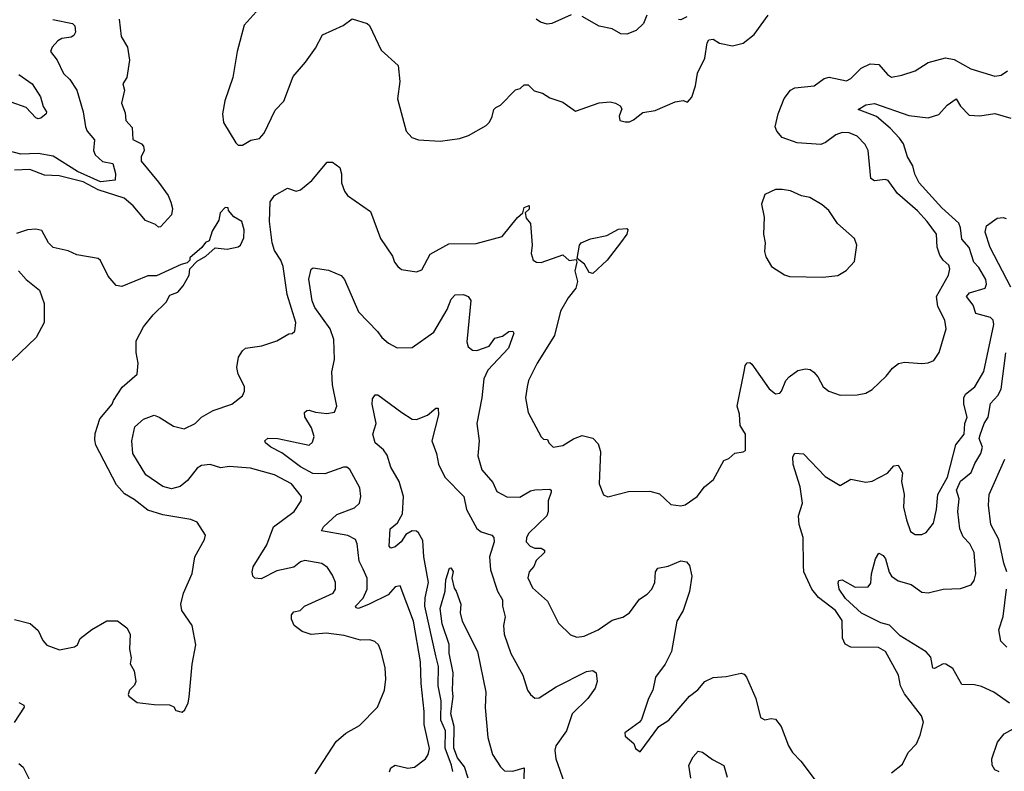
# Model space of a CAD drawing. Extents: x 1690054 to 1842981, y 782881 to 914114.
# Tile 342 of 656: x 1737269 to 1741849, y 896787 to 900283. Entities that reach past the tile are written whole.
import ezdxf

# ---------------------------------------------------------------- set-up
doc = ezdxf.new("R2010")
doc.units = 0

msp = doc.modelspace()

# ---------------------------------------------------------------- linework, layer by layer
at = {"layer": '0CON10XD'}
for points in [[(1738382.5, 900335), (1738313, 900257), (1738281.2, 900135), (1738260, 900015), (1738223.6, 899906.4), (1738213.3, 899845), (1738216.7, 899805), (1738275, 899710), (1738285, 899700), (1738305, 899700)], [(1737423.4, 900283.4), (1737515, 900265.6), (1737525.8, 900255), (1737528.6, 900225), (1737520.6, 900209.4), (1737508, 900202), (1737465, 900196.1), (1737446.7, 900185), (1737420, 900155), (1737412.9, 900135), (1737443.1, 900095), (1737472.9, 900032.9), (1737501.9, 900005), (1737534.4, 899955), (1737564.6, 899855), (1737574.7, 899784.7), (1737583.8, 899765), (1737617.9, 899725), (1737612.9, 899675), (1737620.8, 899655), (1737655, 899622.9), (1737702.5, 899615), (1737715, 899567.5), (1737713.4, 899536.6), (1737645, 899529.6), (1737537.6, 899577.6), (1737425, 899648.3), (1737355, 899661), (1737275, 899657.4), (1737215, 899672.9)], [(1737731.4, 900285), (1737740.8, 900205), (1737770.5, 900155), (1737780, 900095), (1737767.5, 900015), (1737749.2, 899985), (1737756.7, 899955), (1737743.1, 899895), (1737760.3, 899849.7), (1737762.9, 899815), (1737791.7, 899781.7), (1737795.4, 899725.4), (1737836.4, 899706.4), (1737845.5, 899695), (1737847.9, 899675), (1737834.6, 899645), (1737833.8, 899625), (1737915, 899528.1), (1737960, 899465), (1737972.9, 899435), (1737980, 899405), (1737975.2, 899374.8), (1737925, 899320), (1737915, 899317.5), (1737900.5, 899330.5), (1737855, 899349.6), (1737797.4, 899417.4), (1737755, 899452.3), (1737635, 899491.5), (1737565, 899529.2), (1737452.5, 899557.5), (1737385, 899560.8), (1737316.5, 899586.5), (1737245, 899583.3)], [(1738305, 899700), (1738345, 899722.5), (1738385, 899730), (1738406.2, 899755), (1738457.7, 899862.3), (1738497.5, 899905), (1738540.8, 900019.2), (1738598.8, 900085), (1738645, 900150), (1738677, 900213), (1738773.6, 900256.4), (1738815, 900287.5), (1738886.2, 900266.2), (1738896.4, 900256.4), (1738950.8, 900140.8), (1739029.5, 900069.5), (1739037.5, 899995), (1739026.7, 899915), (1739066.7, 899765), (1739094, 899735), (1739124.7, 899724.7), (1739225, 899718.5), (1739315, 899730.6), (1739356.7, 899745), (1739438.7, 899791.3), (1739453.8, 899806.2), (1739467, 899833), (1739474.5, 899865), (1739484, 899875), (1739506.2, 899885), (1739575, 899956.7), (1739597.5, 899962.5), (1739615, 899980), (1739635, 899980), (1739661.7, 899951.7), (1739701.7, 899941.7), (1739735, 899920), (1739795, 899900), (1739855, 899857.5), (1739963.9, 899896.1), (1740015, 899901.2), (1740040, 899895), (1740063, 899883), (1740069.3, 899869.3), (1740057.5, 899835), (1740060, 899815), (1740085, 899807.5), (1740105, 899807.5), (1740125, 899816.7), (1740168.3, 899851.7), (1740225, 899861.2), (1740318.3, 899901.7), (1740355, 899906.7), (1740375, 899900), (1740395, 899922.5), (1740413.3, 899975), (1740422.5, 900035), (1740456.4, 900103.6), (1740467.5, 900175), (1740475, 900190), (1740495, 900192.5), (1740525, 900173.3), (1740585, 900161.2), (1740635, 900174), (1740686.2, 900215), (1740750, 900305)], [(1739834.5, 900305.5), (1739745, 900265.8), (1739722.7, 900262.7), (1739691.7, 900271.7), (1739671.2, 900285)], [(1740185.9, 900304.1), (1740171.2, 900265), (1740137, 900233), (1740093.9, 900216.1), (1740065, 900218), (1740025, 900240), (1739965, 900253.8), (1739885, 900298.6)], [(1740373, 900297), (1740345, 900282.5), (1740333.6, 900283.6)], [(1738521.7, 898821.7), (1738535.9, 898824.1), (1738548.8, 898835), (1738554, 898875), (1738514.1, 899005), (1738495, 899135.8), (1738484.7, 899165), (1738455, 899209.1), (1738443.4, 899245), (1738431.6, 899345), (1738434.5, 899435.5), (1738455, 899466), (1738515, 899499.2), (1738555, 899485.8), (1738575, 899492.5), (1738627.8, 899535), (1738698.8, 899621.2), (1738725, 899620), (1738758, 899595), (1738765.7, 899565.7), (1738765.6, 899525), (1738780, 899485), (1738794.3, 899465), (1738900.6, 899390.6), (1738947.1, 899265), (1739003.6, 899183.6), (1739013.3, 899155), (1739028.8, 899135), (1739045, 899121.9), (1739115, 899110), (1739139.8, 899120.2), (1739177.8, 899192.2), (1739265, 899240.6), (1739392.1, 899242.1), (1739513.3, 899275), (1739585, 899363.3), (1739610, 899385), (1739615, 899410), (1739638.3, 899418.3), (1739638.3, 899401.7), (1739620, 899385), (1739625, 899360), (1739645.9, 899335.9), (1739652.9, 899235), (1739648.6, 899195), (1739658, 899165), (1739672.5, 899155), (1739695, 899153.3), (1739795, 899189.5), (1739825, 899163.3), (1739857.5, 899167.5), (1739861.2, 899155), (1739851.8, 899115), (1739863.3, 899065), (1739855.5, 899034.5), (1739820.2, 898989.8), (1739785, 898926.7), (1739756.7, 898815), (1739675.5, 898685), (1739635.6, 898604.4), (1739629.2, 898575), (1739621.4, 898525), (1739635, 898456.7), (1739695, 898342.5), (1739705, 898332.5), (1739725, 898330), (1739730, 898315), (1739750, 898295), (1739795, 898302), (1739845.8, 898334.2), (1739885, 898348.8), (1739935, 898336.2), (1739960.3, 898310.3), (1739970.8, 898275), (1739964.1, 898124.1), (1739985, 898073.3), (1740005, 898063.8), (1740101.7, 898088.3), (1740200.7, 898090.7), (1740245, 898077.5), (1740298.3, 898028.3), (1740345, 898022), (1740365, 898026), (1740420, 898065), (1740455, 898110), (1740495.9, 898144.1), (1740545, 898232.5), (1740568.3, 898241.7), (1740595, 898266.7), (1740635, 898272.5), (1740645, 898280), (1740645.8, 898355), (1740621.1, 898395), (1740617.6, 898447.6), (1740606.4, 898485), (1740640.9, 898655), (1740643.1, 898675), (1740653.2, 898686.8), (1740665, 898688), (1740675, 898681.2), (1740755, 898566), (1740785, 898542.5), (1740804.3, 898545.7), (1740812.5, 898555), (1740832.2, 898605), (1740847.6, 898622.4), (1740888.6, 898651.4), (1740925, 898659.4), (1740945.5, 898655.5), (1740963.2, 898643.2), (1740982.1, 898622.1), (1741005.7, 898575.7), (1741033.3, 898555), (1741085, 898536.2), (1741165, 898538.8), (1741205, 898546.7), (1741235, 898563.3), (1741300, 898625), (1741328.3, 898661.7), (1741356.4, 898683.6), (1741385, 898690), (1741465, 898683.8), (1741495, 898686.7), (1741521.7, 898698.3), (1741546.2, 898735), (1741578, 898845), (1741572.9, 898885), (1741539.2, 898949.3), (1741532.8, 898995), (1741590, 899095), (1741595.8, 899125), (1741591.4, 899141.4), (1741565, 899164.2), (1741548.3, 899188.3), (1741537.1, 899225), (1741533.8, 899285), (1741489.7, 899345), (1741445, 899394.6), (1741352.3, 899475), (1741308.6, 899535), (1741295, 899539.2), (1741245, 899533.5), (1741228.9, 899545), (1741215.5, 899675.5), (1741202.4, 899702.4), (1741165, 899742), (1741127.4, 899757.4), (1741095, 899757.8), (1741065, 899748.1), (1741017.6, 899712.4), (1740995, 899703.1), (1740885, 899710), (1740816, 899736), (1740790.6, 899765), (1740782.9, 899785), (1740797.1, 899845), (1740825, 899916.2), (1740854, 899955), (1740874.5, 899965.5), (1740965, 899975.7), (1741011.1, 900008.9), (1741034.3, 900015.7), (1741115, 899998.6), (1741135, 900010), (1741182.8, 900057.2), (1741225, 900077.8), (1741265, 900074.3), (1741305, 900028.8), (1741325, 900016.2), (1741372.5, 900025), (1741435, 900046), (1741495, 900083.8), (1741575, 900106), (1741615, 900098.8), (1741693.3, 900055), (1741805, 900020.6), (1741834.3, 900025.7), (1741863.3, 900045)], [(1737265, 900027.5), (1737327.1, 899985), (1737366.4, 899925), (1737379.2, 899879.2), (1737393.3, 899855), (1737392.5, 899845), (1737367.5, 899825), (1737355, 899822.5), (1737345, 899826.2), (1737300, 899875), (1737230.2, 899900.2)], [(1741557.9, 899407.9), (1741453.2, 899525), (1741433.2, 899565), (1741423.5, 899603.5), (1741398.5, 899645), (1741379.7, 899705), (1741361.4, 899731.4), (1741318.3, 899778.3), (1741255, 899832.9), (1741170, 899865), (1741205, 899886.7), (1741245, 899893.1), (1741405, 899838.1), (1741495, 899826), (1741545, 899842.3), (1741583.2, 899885), (1741625, 899915.3), (1741645, 899880.5), (1741685, 899839.5), (1741735, 899836.2), (1741805, 899846.5), (1741880, 899825)], [(1741005, 899086.2), (1741075, 899093.3), (1741113, 899117), (1741151.7, 899158.3), (1741162.5, 899235), (1741152.5, 899265), (1741072.5, 899335), (1741033.3, 899395), (1741002.3, 899422.3), (1740945, 899456.2), (1740905, 899463.8), (1740855, 899486.7), (1740815, 899493.8), (1740785, 899493.3), (1740735, 899470), (1740720, 899425), (1740732, 899365), (1740728.8, 899285), (1740736.7, 899245), (1740734, 899205), (1740740.5, 899180.5), (1740766.7, 899135), (1740826.4, 899096.4), (1740849.3, 899089.3), (1741005, 899086.2)], [(1738025, 897062.5), (1738037, 897073), (1738052.5, 897105), (1738058.3, 897131.7), (1738071.4, 897285), (1738088, 897375), (1738071.4, 897465), (1738024.2, 897535), (1738019.2, 897565), (1738030.8, 897615), (1738072.3, 897707.7), (1738083.8, 897785), (1738128.8, 897865), (1738133.3, 897885), (1738095, 897946.2), (1738065, 897958.6), (1737935, 897980), (1737865, 898002.5), (1737801.7, 898051.7), (1737757.1, 898077.1), (1737719.3, 898119.3), (1737623.8, 898303.8), (1737619.3, 898329.3), (1737620.9, 898359.1), (1737642.8, 898427.2), (1737699.6, 898495), (1737705, 898511.2), (1737745.4, 898574.6), (1737816.2, 898635), (1737820, 898685), (1737811.2, 898735), (1737811.1, 898788.9), (1737845.9, 898854.1), (1737890.3, 898909.7), (1737950.3, 898969.7), (1737968.3, 899001.7), (1738004.1, 899015.9), (1738030, 899045), (1738057.5, 899095), (1738060, 899125), (1738095, 899160), (1738135, 899182.5), (1738178.3, 899221.7), (1738235, 899216.2), (1738285, 899226.7), (1738296.2, 899235), (1738311.7, 899268.3), (1738314, 899305), (1738303.3, 899345), (1738265.8, 899365.8), (1738240, 899395), (1738238.3, 899408.3), (1738225, 899410), (1738202.5, 899385), (1738195, 899350), (1738165, 899300), (1738150, 899255), (1738133.6, 899246.4), (1738116.4, 899223.6), (1738060, 899175), (1738060, 899165), (1738048.3, 899151.7), (1738020, 899145), (1737905, 899092.5), (1737865, 899092), (1737745, 899042.2), (1737717.3, 899047.3), (1737680.1, 899090.1), (1737645, 899163.8), (1737635, 899172), (1737535, 899190), (1737495, 899208.8), (1737425, 899223.3), (1737403.8, 899245), (1737372.7, 899302.7), (1737345, 899309.4), (1737306.4, 899306.4), (1737255, 899289.4)], [(1741325, 896780), (1741375, 896820), (1741402.5, 896875), (1741440, 896915), (1741457.5, 896955), (1741472.5, 897015), (1741463.3, 897045), (1741385, 897147.5), (1741366.7, 897185), (1741356.2, 897235), (1741297.1, 897345), (1741263.1, 897363.1), (1741134.5, 897364.5), (1741108.5, 897378.5), (1741096.4, 897406.4), (1741095, 897489.2), (1741063.8, 897535), (1740985, 897595.9), (1740954.2, 897635), (1740915.8, 897715), (1740914.8, 897745), (1740914.1, 897875), (1740894.2, 897935), (1740891.4, 897975), (1740910.6, 898035), (1740900.2, 898110.2), (1740866.4, 898213.6), (1740865, 898250), (1740875, 898266.2), (1740915, 898263.8), (1741015, 898158.6), (1741085, 898116), (1741135, 898145.7), (1741205, 898131.4), (1741235, 898137.1), (1741305, 898174.2), (1741335, 898207.3), (1741355, 898210.6), (1741375.4, 898175), (1741370.9, 898135), (1741382.7, 898075), (1741380.4, 898015), (1741393.6, 897956.4), (1741413, 897903), (1741435, 897889.2), (1741465, 897889.2), (1741485, 897898), (1741519.1, 897940.9), (1741533.8, 898005), (1741540, 898075), (1741584, 898155), (1741623.5, 898305), (1741662.4, 898355), (1741666, 898405), (1741676.4, 898435), (1741661.2, 898495), (1741660.4, 898525), (1741668.8, 898541.2), (1741711.3, 898575), (1741753.1, 898646.9), (1741799.8, 898865), (1741797.2, 898885), (1741785, 898898.4), (1741716.6, 898916.6), (1741704.2, 898955), (1741673.6, 898995), (1741687.7, 899012.3), (1741759.5, 899035), (1741766.5, 899053.5), (1741762.9, 899075), (1741731.2, 899131.2), (1741707.1, 899155), (1741685, 899223.8), (1741651.6, 899261.6), (1741645.6, 899315), (1741636.8, 899336.8), (1741557.9, 899407.9)], [(1741879.4, 899039.4), (1741783.9, 899223.9), (1741759.7, 899295), (1741765.9, 899325), (1741815, 899360.3), (1741843.7, 899363.7), (1741858.3, 899358.3)], [(1739935, 899102.9), (1739917.3, 899107.3), (1739896.8, 899146.8), (1739862.5, 899172.5), (1739873.8, 899235), (1739881.2, 899245), (1739925, 899264), (1740000.9, 899279.1), (1740055, 899309.2), (1740092.5, 899312.5), (1740097.5, 899305), (1740093.3, 899285), (1740064.3, 899245.7), (1740002, 899165), (1739935, 899102.9)], [(1738988.8, 896785), (1738995, 896804), (1739015, 896816.4), (1739075, 896801.5), (1739105, 896807.1), (1739156.9, 896845), (1739169.1, 896865), (1739175, 896892.5), (1739150.5, 897005), (1739151.2, 897065), (1739136.2, 897195), (1739134, 897296), (1739101.1, 897485), (1739039.4, 897649.4), (1739015, 897645.5), (1738982.5, 897607.5), (1738895, 897563.8), (1738845, 897544.7), (1738835, 897548), (1738831.8, 897555), (1738867.1, 897592.9), (1738885.3, 897635), (1738885.9, 897685.9), (1738867.1, 897727.1), (1738848.8, 897765), (1738839.6, 897845), (1738830.5, 897865), (1738795, 897883.2), (1738673.8, 897905), (1738682, 897925), (1738745, 897981.5), (1738826.7, 898013.2), (1738849.1, 898035), (1738855.3, 898065.3), (1738851.5, 898105), (1738805, 898191.4), (1738791.1, 898201.1), (1738775, 898202.4), (1738689.3, 898170.7), (1738632.2, 898172.2), (1738575, 898203.2), (1738488.5, 898268.5), (1738437.5, 898295), (1738413.3, 898315), (1738410, 898325), (1738424, 898336), (1738470, 898335), (1738615, 898303.5), (1738631.5, 898318.5), (1738638.5, 898345), (1738627.3, 898385), (1738595.8, 898435.7), (1738594.2, 898455.8), (1738604.3, 898465.7), (1738615, 898466.4), (1738645, 898456.9), (1738698.3, 898451.7), (1738733.1, 898456.9), (1738744.4, 898485), (1738724.7, 898585), (1738721.3, 898645), (1738732.8, 898702.8), (1738730.4, 898795), (1738713.1, 898845), (1738642.5, 898945), (1738628.9, 898975), (1738613.4, 899076.6), (1738625, 899123.3), (1738635, 899128.8), (1738705, 899118), (1738765, 899093.8), (1738780.8, 899075), (1738844.6, 898925), (1738933.6, 898833.6), (1738954, 898805), (1738985, 898778.2), (1739025, 898757.5), (1739095, 898758.9), (1739195, 898830), (1739257.3, 898935), (1739276.1, 898983.9), (1739295, 899003.1), (1739334.2, 899004.2), (1739355, 898996.2), (1739367.6, 898977.6), (1739349.3, 898785), (1739355, 898761.9), (1739375, 898745.6), (1739395, 898744.5), (1739452.5, 898765), (1739478.7, 898801.3), (1739515, 898811.8), (1739545, 898833.3), (1739562.5, 898835), (1739568.1, 898825), (1739542.7, 898755), (1739446.7, 898653.2), (1739427.4, 898612.6), (1739419.2, 898525), (1739395.4, 898405), (1739406.1, 898325), (1739400.9, 898255), (1739419.4, 898189.4), (1739470.6, 898130.6), (1739488, 898088), (1739535, 898063.4), (1739595, 898062.5), (1739645, 898091.2), (1739665, 898096.4), (1739735, 898100), (1739742, 898095), (1739741.1, 898085), (1739726.7, 898045), (1739727.5, 897995), (1739720.4, 897975), (1739637.9, 897895), (1739626.2, 897875), (1739625.5, 897855), (1739642.9, 897835), (1739665, 897825.7), (1739695.5, 897825.5), (1739711, 897815), (1739710.2, 897805), (1739672.2, 897767.8), (1739660.6, 897739.4), (1739638.8, 897715), (1739633.4, 897686.6), (1739655, 897640.8), (1739725, 897578.8), (1739775, 897476.7), (1739831.3, 897421.3), (1739861.3, 897411.3), (1739895, 897416.4), (1739960, 897445), (1740025, 897490.4), (1740075, 897504.5), (1740105, 897523.8), (1740152.9, 897587.1), (1740188.5, 897611.5), (1740209.1, 897635), (1740223.5, 897665), (1740226, 897715), (1740238.1, 897731.9), (1740285, 897741.8), (1740345, 897766.7), (1740371.3, 897761.3), (1740384.4, 897744.4), (1740395.7, 897695), (1740385, 897623.8), (1740354.6, 897535), (1740325.4, 897485), (1740300.6, 897345), (1740270.8, 897285), (1740226.2, 897225), (1740213.8, 897165), (1740194.2, 897125.8), (1740161.7, 897028.3), (1740152.5, 897015), (1740083.6, 896966.4), (1740085, 896950), (1740126.4, 896916.4), (1740133.9, 896893.9), (1740155, 896877.5), (1740242, 896995), (1740288.8, 897025), (1740384.1, 897135.9), (1740424.2, 897165.8), (1740455.7, 897204.3), (1740495, 897224), (1740555, 897227.5), (1740625, 897244.2), (1740638.9, 897238.9), (1740650, 897225), (1740692.9, 897125), (1740715, 897037.5), (1740735, 897026.7), (1740765, 897033.3), (1740785, 897030), (1740811.2, 896995), (1740845.7, 896905.7), (1740864.2, 896874.2), (1740902.5, 896835), (1740992.5, 896715)], [(1737263.3, 899115), (1737298.8, 899075), (1737361.2, 899025), (1737383.6, 898963.6), (1737383.8, 898875), (1737346.2, 898805), (1737235, 898697.5)], [(1738644, 896775), (1738740.8, 896925), (1738786.1, 896963.9), (1738850.3, 896999.7), (1738933.8, 897085), (1738965.4, 897164.6), (1738972.5, 897215), (1738968.9, 897268.9), (1738950.8, 897345), (1738938, 897375), (1738921.2, 897391.2), (1738898.3, 897398.3), (1738855, 897397.5), (1738779.1, 897419.1), (1738695, 897430.3), (1738625, 897423.8), (1738583.3, 897436.7), (1738545.8, 897465), (1738534, 897495), (1738534, 897515), (1738545, 897529.2), (1738573.8, 897535), (1738594.6, 897555.4), (1738726.7, 897615), (1738737.5, 897635), (1738737.8, 897665), (1738725, 897698.8), (1738701.4, 897735), (1738675, 897753.6), (1738595, 897767.5), (1738575, 897761.5), (1738544, 897736), (1738465, 897719.2), (1738392.9, 897682.9), (1738363.3, 897685), (1738354.3, 897694.3), (1738350.6, 897715), (1738355, 897738), (1738419.1, 897840.9), (1738450.4, 897925), (1738545.4, 897995), (1738578.6, 898045), (1738580.8, 898065), (1738533.1, 898125), (1738455, 898165.4), (1738343.6, 898196.4), (1738244.3, 898204.3), (1738205, 898199.2), (1738155, 898214.5), (1738115, 898209.1), (1738095, 898197.5), (1738050.1, 898139.9), (1738015, 898111.5), (1737975, 898101.5), (1737935, 898112.5), (1737855.6, 898165.6), (1737795.6, 898265), (1737790.6, 898325), (1737805, 898390), (1737845, 898425.6), (1737895, 898442.9), (1737918, 898435), (1737985, 898392.7), (1738035, 898380.4), (1738085, 898404.4), (1738115, 898434), (1738168.8, 898465), (1738256.2, 898495), (1738305, 898533.8), (1738315.7, 898555), (1738315, 898576.7), (1738285, 898633.8), (1738280, 898665), (1738286.6, 898713.4), (1738305, 898742.5), (1738320, 898755), (1738395, 898766), (1738465, 898790), (1738521.7, 898821.7)], [(1741873.6, 897103.6), (1741800, 897155), (1741742.1, 897182.1), (1741709.9, 897189.9), (1741651.1, 897191.1), (1741608.8, 897265), (1741577.5, 897285), (1741565, 897287.1), (1741525, 897264.8), (1741516.6, 897266.6), (1741507.6, 897317.6), (1741485, 897343.3), (1741365, 897417.1), (1741315, 897466.2), (1741275, 897478.2), (1741185, 897523.2), (1741110.9, 897590.9), (1741080.5, 897635), (1741076.1, 897663.9), (1741080, 897675), (1741095, 897678), (1741155, 897643.1), (1741215, 897645.6), (1741227.9, 897662.1), (1741231.2, 897705), (1741249.2, 897775), (1741265, 897801.2), (1741285, 897791.1), (1741296, 897776), (1741312.7, 897712.7), (1741324.2, 897694.2), (1741355, 897672.7), (1741415, 897655.6), (1741465, 897620.6), (1741495, 897616.9), (1741565, 897634.2), (1741645, 897637.1), (1741695.3, 897654.7), (1741709.1, 897675), (1741717.1, 897705), (1741709.3, 897805), (1741689.2, 897845), (1741657.2, 897877.2), (1741642.4, 897915), (1741633, 897995), (1741638.4, 898055), (1741627.2, 898095), (1741645, 898135.9), (1741695, 898176.8), (1741711.2, 898218.8), (1741740, 898265), (1741747.4, 898295), (1741731.4, 898335), (1741737.1, 898352.9), (1741754.8, 898405), (1741774.5, 898435), (1741785, 898498.6), (1741819.6, 898535), (1741834.1, 898565), (1741856, 898734)], [(1739283.3, 896786.8), (1739278.4, 896815), (1739247.7, 896895), (1739250, 896975), (1739228.7, 897025), (1739230, 897115), (1739215.7, 897185), (1739217.6, 897275), (1739204.9, 897324.9), (1739154, 897555), (1739155.7, 897594.3), (1739171.1, 897665), (1739149.8, 897785), (1739145, 897860), (1739125, 897895.8), (1739114.5, 897904.5), (1739095, 897906.2), (1739065, 897888.2), (1739043.2, 897855), (1739015, 897832), (1738995.5, 897825.5), (1738987.9, 897835), (1738992.1, 897915), (1739026.6, 897943.4), (1739050.4, 897985), (1739053.8, 898065), (1739035, 898135.8), (1738995, 898202), (1738978, 898258), (1738961.7, 898281.7), (1738922, 898315), (1738911.2, 898355), (1738927.8, 898405), (1738908.9, 898495), (1738910.7, 898519.3), (1738922.5, 898537.5), (1738935, 898538), (1739046.8, 898456.8), (1739095, 898425.7), (1739115, 898422.9), (1739166.4, 898443.6), (1739205, 898476.2), (1739215.9, 898475.9), (1739218, 898445), (1739185.7, 898325), (1739208.1, 898265), (1739216.7, 898215), (1739246.7, 898155), (1739335, 898066), (1739347.5, 898005), (1739395, 897916.5), (1739415, 897900.4), (1739465, 897885.8), (1739474.2, 897874.2), (1739475.6, 897855), (1739453.9, 897785), (1739458.5, 897725), (1739492.2, 897625), (1739514.5, 897585), (1739514.6, 897555), (1739527.1, 897505), (1739519.1, 897465), (1739522.7, 897425), (1739553.3, 897335), (1739610, 897235), (1739630.8, 897165), (1739644.5, 897144.5), (1739665, 897128), (1739685, 897128.1), (1739765, 897180.5), (1739905, 897250.8), (1739935, 897255.8), (1739950, 897245), (1739955.5, 897205.5), (1739946.4, 897173.6), (1739911.1, 897125), (1739838.7, 897055), (1739812.8, 896975), (1739762.6, 896905), (1739758.6, 896885), (1739762.9, 896845), (1739801.4, 896735)], [(1741861.2, 897715), (1741846.7, 897755), (1741824.1, 897865), (1741786.7, 897935), (1741775.7, 898024.3), (1741778.6, 898075), (1741851.5, 898238.5)], [(1739356, 896755), (1739337.9, 896807.9), (1739305, 896850.2), (1739288.7, 896895), (1739290.7, 896995), (1739275.2, 897055.2), (1739285.7, 897135), (1739281.7, 897165), (1739286, 897245), (1739266.4, 897336.4), (1739267.5, 897377.5), (1739235, 897473.3), (1739224.5, 897544.5), (1739248, 897625), (1739251.9, 897678.1), (1739268.3, 897731.7), (1739275, 897733.3), (1739285, 897716.7), (1739280, 897685), (1739289.7, 897639.7), (1739300, 897625), (1739321.6, 897565), (1739317.5, 897525), (1739328, 897485), (1739398, 897345), (1739436.8, 897155), (1739433.9, 897083.9), (1739447.1, 896945), (1739468.8, 896865), (1739505, 896808.1), (1739525, 896790), (1739562.4, 896787.6), (1739615, 896802.5), (1739612.7, 896715)], [(1741860, 897365), (1741832.5, 897392.5), (1741824.2, 897445), (1741843.4, 897506.6), (1741859.7, 897635)], [(1737245, 897493.8), (1737317.5, 897475), (1737355, 897442.5), (1737376.7, 897395), (1737395, 897373.3), (1737455, 897352.5), (1737525, 897366), (1737538, 897375), (1737550, 897405), (1737605, 897446.2), (1737675, 897486.7), (1737725, 897487.5), (1737767.5, 897455), (1737782.5, 897425), (1737780, 897355), (1737787.5, 897315), (1737783, 897287), (1737802.5, 897255), (1737810, 897205), (1737803, 897187), (1737780, 897165), (1737773.3, 897145), (1737777, 897137), (1737815, 897107.5), (1737895, 897097.5), (1737966.4, 897096.4), (1737986.4, 897086.4), (1737995, 897070), (1738025, 897062.5)], [(1737265, 897107.1), (1737288.8, 897095), (1737290, 897085), (1737243.9, 897013.9)], [(1741824.4, 896784.4), (1741804.4, 896794.4), (1741792.5, 896815), (1741790.6, 896845), (1741816.9, 896923.1), (1741848.2, 896961.8), (1741890, 896985)], [(1740391.6, 896755), (1740381.9, 896815), (1740402, 896855), (1740425, 896880), (1740445, 896876), (1740491.4, 896841.4), (1740545, 896814), (1740559.8, 896759.8)], [(1737265, 896823.3), (1737285, 896806.7), (1737326.2, 896726.2)]]:
    msp.add_lwpolyline(points, dxfattribs=at)

doc.saveas('drawing.dxf')
